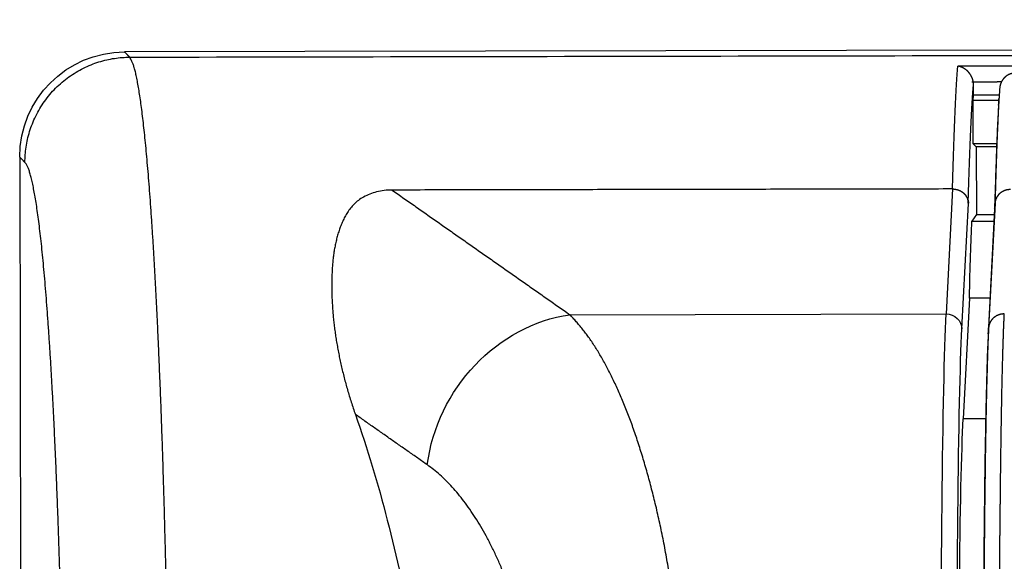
# Model space of a CAD drawing. Header units: millimetres. Extents: x 40090 to 187415, y -53271 to 40260.
# Tile 364 of 406: x 138676 to 138695, y 23313 to 23324. Entities that reach past the tile are written whole.
import ezdxf

# ---------------------------------------------------------------- set-up
doc = ezdxf.new("R2010")
doc.units = ezdxf.units.MM
doc.layers.add('AVM_projektor', color=6, linetype='Continuous')

# ---------------------------------------------------------------- blocks, each defined once
blk = doc.blocks.new('PT-FW430-bottom')
for p, q in [((-213.003, 322.967), (-174.378, 322.967)), ((-215, 3.285), (-215, 320.97)), ((-209.986, 312.503), (-209.986, 305.345)), ((-212.363, 305.218), (-209.986, 305.345)), ((-209.701, 305.045), (-212.089, 304.918)), ((-210.288, 304.902), (-207.993, 305.024)), ((-207.993, 304.596), (-207.993, 305.024)), ((-211.879, 304.765), (-211.75, 304.85)), ((-211.75, 304.85), (-211.75, 304.43)), ((-210.288, 304.508), (-210.288, 304.902)), ((-214.147, 304.816), (-214.351, 304.816)), ((-214.046, 304.825), (-214.147, 304.816)), ((-214.147, 304.326), (-214.147, 304.816)), ((-214.046, 304.329), (-214.046, 304.825)), ((-213.221, 304.825), (-214.046, 304.825)), ((-213.221, 304.371), (-213.221, 304.825)), ((-213.163, 304.765), (-213.221, 304.825)), ((-213.163, 304.375), (-213.163, 304.765)), ((-213.163, 304.765), (-211.879, 304.765)), ((-211.879, 304.765), (-211.879, 304.423)), ((-212.094, 304.41), (-209.719, 304.537)), ((-211.986, 304.418), (-209.606, 304.544))]:
    blk.add_line(p, q)
blk.add_arc((-213, 320.967), 2, 90.0785, 179.9215)
for centre, major_axis, ratio, start_param, end_param in [((-197.919, 322.94), (-17.003, 0), 0.466301, 0.929092, 1.21073), ((-207.135, 312.503), (-2.454, -1.726), 0.868752, 4.163965, 5.60269), ((-200.484, 305.292), (-10, 0), 0.016931, 4.712358, 5.966351), ((-197.92, 305.064), (-17.003, 0), 0.017147, 5.727452, 6.120535), ((-209.701, 305.345), (-0.016, 0.3), 0.950082, 1.520143, 3.085501), ((-200.484, 304.992), (-9.7, 0), 0.017455, 4.712357, 5.966351), ((-199.444, 304.975), (-9, 0), 0.017455, 4.712391, 5.965301), ((-197.92, 304.764), (-16.703, 0), 0.017455, 5.725306, 6.102625), ((-197.924, 304.763), (-14.7, 0), 0.017455, 5.711679, 5.936602)]:
    blk.add_ellipse(centre, major_axis=major_axis, ratio=ratio, start_param=start_param, end_param=end_param)
for points, start_tangent, end_tangent in [([(-212.902, 322.868), (-213.191, 322.846), (-213.488, 322.778), (-213.782, 322.661), (-214.061, 322.494), (-214.313, 322.281), (-214.526, 322.029), (-214.693, 321.75), (-214.81, 321.456), (-214.878, 321.159), (-214.9, 320.87)], (-0.999994, -0.003544), (-0.003544, -0.999994)), ([(-212.902, 322.868), (-212.909, 322.874), (-212.916, 322.881), (-212.922, 322.887), (-212.929, 322.894), (-212.936, 322.901), (-212.942, 322.907), (-212.949, 322.914), (-212.956, 322.92), (-212.963, 322.927), (-212.969, 322.934), (-212.976, 322.94), (-212.983, 322.947), (-212.989, 322.954), (-212.996, 322.96), (-213.003, 322.967)], (-0.711805, 0.702377), (-0.711808, 0.702374)), ([(-197.923, 322.122), (-198.379, 322.122), (-198.835, 322.124), (-199.289, 322.125), (-199.743, 322.128), (-200.194, 322.131), (-200.644, 322.135), (-201.091, 322.14), (-201.535, 322.145), (-201.976, 322.151), (-202.413, 322.158), (-202.846, 322.166), (-203.274, 322.174), (-203.697, 322.183), (-204.115, 322.192), (-204.528, 322.202), (-204.934, 322.213), (-205.334, 322.225), (-205.726, 322.237), (-206.112, 322.25), (-206.49, 322.263), (-206.86, 322.277), (-207.222, 322.291), (-207.575, 322.307), (-207.919, 322.322), (-208.254, 322.338), (-208.58, 322.355), (-208.896, 322.372), (-209.201, 322.39), (-209.496, 322.408), (-209.781, 322.427), (-210.054, 322.446), (-210.316, 322.465), (-210.567, 322.485), (-210.806, 322.506), (-211.034, 322.526), (-211.249, 322.547), (-211.452, 322.569), (-211.642, 322.591), (-211.82, 322.612), (-211.985, 322.635), (-212.137, 322.657), (-212.276, 322.68), (-212.401, 322.703), (-212.514, 322.726), (-212.612, 322.749), (-212.698, 322.773), (-212.769, 322.796), (-212.827, 322.82), (-212.872, 322.844), (-212.902, 322.868)], (-1, 0.000014), (-0.741379, 0.671086)), ([(-215, 320.97), (-214.993, 320.963), (-214.987, 320.956), (-214.98, 320.95), (-214.974, 320.943), (-214.967, 320.936), (-214.96, 320.93), (-214.954, 320.923), (-214.947, 320.917), (-214.941, 320.91), (-214.934, 320.903), (-214.927, 320.897), (-214.921, 320.89), (-214.914, 320.884), (-214.907, 320.877), (-214.901, 320.87)], (0.706933, -0.70728), (0.706933, -0.70728)), ([(-197.924, 320.125), (-198.393, 320.126), (-198.861, 320.127), (-199.329, 320.128), (-199.796, 320.13), (-200.261, 320.132), (-200.725, 320.135), (-201.186, 320.139), (-201.645, 320.144), (-202.101, 320.149), (-202.554, 320.155), (-203.003, 320.161), (-203.449, 320.168), (-203.89, 320.175), (-204.327, 320.183), (-204.759, 320.191), (-205.186, 320.2), (-205.607, 320.21), (-206.023, 320.22), (-206.432, 320.23), (-206.835, 320.242), (-207.231, 320.253), (-207.62, 320.265), (-208.002, 320.278), (-208.375, 320.291), (-208.741, 320.305), (-209.099, 320.319), (-209.449, 320.333), (-209.789, 320.348), (-210.121, 320.364), (-210.444, 320.379), (-210.758, 320.396), (-211.061, 320.412), (-211.355, 320.429), (-211.639, 320.447), (-211.912, 320.465), (-212.175, 320.483), (-212.427, 320.501), (-212.667, 320.52), (-212.896, 320.539), (-213.114, 320.558), (-213.319, 320.578), (-213.512, 320.598), (-213.693, 320.618), (-213.862, 320.638), (-214.018, 320.658), (-214.163, 320.679), (-214.295, 320.7), (-214.416, 320.721), (-214.524, 320.742), (-214.62, 320.763), (-214.7, 320.784), (-214.765, 320.806), (-214.817, 320.827), (-214.86, 320.849), (-214.9, 320.87)], (-0.999999, 0.001593), (-0.864833, 0.50206)), ([(-214.9, 320.87), (-214.9, 299.696), (-214.9, 278.521), (-214.899, 257.347), (-214.899, 236.172), (-214.899, 214.997), (-214.899, 193.823), (-214.899, 172.648), (-214.899, 151.474), (-214.899, 130.299), (-214.899, 109.125), (-214.899, 87.95), (-214.899, 66.775), (-214.899, 45.601), (-214.899, 24.426), (-214.899, 3.252)], (0.000001, -1), (0.000001, -1)), ([(-212.363, 315.882), (-212.354, 316.034), (-212.327, 316.177), (-212.285, 316.307), (-212.231, 316.424), (-212.167, 316.524), (-212.095, 316.606), (-212.018, 316.675), (-211.939, 316.733), (-211.856, 316.782), (-211.771, 316.824), (-211.684, 316.861), (-211.596, 316.893), (-211.506, 316.921), (-211.414, 316.945), (-211.322, 316.966), (-211.228, 316.984), (-211.134, 316.999), (-211.038, 317.01), (-210.94, 317.019), (-210.842, 317.026), (-210.743, 317.031), (-210.643, 317.034), (-210.542, 317.035), (-210.44, 317.034), (-210.337, 317.031), (-210.232, 317.027), (-210.127, 317.02), (-210.021, 317.012), (-209.914, 317.003), (-209.806, 316.991), (-209.697, 316.977), (-209.587, 316.962), (-209.476, 316.945), (-209.365, 316.925), (-209.253, 316.904), (-209.14, 316.881), (-209.026, 316.857), (-208.912, 316.83), (-208.797, 316.801), (-208.682, 316.771), (-208.566, 316.738), (-208.449, 316.704), (-208.332, 316.668), (-208.215, 316.629), (-208.097, 316.589)], (-0.001309, 0.999999), (0.944288, -0.329122)), ([(-207.135, 315.222), (-207.199, 315.313), (-207.264, 315.404), (-207.328, 315.495), (-207.392, 315.586), (-207.456, 315.677), (-207.52, 315.769), (-207.584, 315.86), (-207.648, 315.951), (-207.712, 316.042), (-207.776, 316.133), (-207.84, 316.224), (-207.905, 316.316), (-207.969, 316.407), (-208.033, 316.498), (-208.097, 316.589)], (-0.575184, 0.818024), (-0.575184, 0.818024)), ([(-212.363, 315.882), (-212.204, 315.657), (-212.046, 315.431), (-211.887, 315.206), (-211.729, 314.981), (-211.57, 314.756), (-211.412, 314.53), (-211.253, 314.305), (-211.095, 314.08), (-210.937, 313.854), (-210.778, 313.629), (-210.62, 313.404), (-210.461, 313.179), (-210.303, 312.953), (-210.144, 312.728), (-209.986, 312.503)], (0.575244, -0.817982), (0.575244, -0.817982)), ([(-212.363, 305.218), (-212.363, 305.929), (-212.363, 306.64), (-212.363, 307.351), (-212.363, 308.062), (-212.363, 308.773), (-212.363, 309.484), (-212.363, 310.195), (-212.363, 310.906), (-212.363, 311.617), (-212.363, 312.328), (-212.363, 313.038), (-212.363, 313.749), (-212.363, 314.46), (-212.363, 315.171), (-212.363, 315.882)], (0.00002, 1), (0.00002, 1)), ([(-204.755, 313.652), (-204.977, 313.736), (-205.192, 313.823), (-205.398, 313.914), (-205.594, 314.009), (-205.782, 314.106), (-205.961, 314.207), (-206.13, 314.311), (-206.29, 314.417), (-206.441, 314.526), (-206.582, 314.637), (-206.713, 314.75), (-206.834, 314.866), (-206.945, 314.983), (-207.045, 315.102), (-207.135, 315.222)], (-0.941363, 0.337395), (-0.576962, 0.816771)), ([(-204.93, 310.596), (-205.108, 310.627), (-205.286, 310.659), (-205.462, 310.691), (-205.636, 310.723), (-205.809, 310.757), (-205.978, 310.792), (-206.145, 310.829), (-206.309, 310.866), (-206.47, 310.905), (-206.629, 310.945), (-206.786, 310.985), (-206.939, 311.027), (-207.091, 311.07), (-207.239, 311.113), (-207.385, 311.158), (-207.528, 311.203), (-207.668, 311.249), (-207.805, 311.296), (-207.939, 311.344), (-208.069, 311.393), (-208.197, 311.442), (-208.321, 311.493), (-208.443, 311.544), (-208.56, 311.595), (-208.675, 311.648), (-208.787, 311.701), (-208.895, 311.755), (-209, 311.809), (-209.101, 311.864), (-209.2, 311.92), (-209.295, 311.976), (-209.386, 312.033), (-209.474, 312.09), (-209.557, 312.148), (-209.637, 312.206), (-209.712, 312.265), (-209.783, 312.324), (-209.852, 312.383), (-209.92, 312.443), (-209.986, 312.503)], (-0.985311, 0.170767), (-0.740885, 0.671632)), ([(-212.363, 305.217), (-212.363, 305.217), (-212.363, 305.217), (-212.363, 305.218), (-212.363, 305.218), (-212.363, 305.218), (-212.363, 305.218), (-212.363, 305.218), (-212.363, 305.218), (-212.363, 305.218), (-212.363, 305.218), (-212.363, 305.218), (-212.363, 305.218), (-212.363, 305.218), (-212.363, 305.218), (-212.363, 305.218)], (-0.00842, 0.999965), (0.00002, 1)), ([(-212.363, 305.217), (-212.363, 305.211), (-212.363, 305.206), (-212.363, 305.2), (-212.362, 305.194), (-212.362, 305.188), (-212.361, 305.182), (-212.36, 305.176), (-212.36, 305.171), (-212.359, 305.165), (-212.358, 305.159), (-212.356, 305.153), (-212.355, 305.148), (-212.354, 305.142), (-212.352, 305.136), (-212.351, 305.131), (-212.349, 305.125), (-212.347, 305.119), (-212.346, 305.114), (-212.344, 305.108), (-212.342, 305.103), (-212.339, 305.098), (-212.337, 305.092), (-212.335, 305.087), (-212.332, 305.082), (-212.33, 305.076), (-212.327, 305.071), (-212.325, 305.066), (-212.322, 305.061), (-212.319, 305.056), (-212.316, 305.051), (-212.313, 305.046), (-212.31, 305.042), (-212.307, 305.037), (-212.303, 305.032), (-212.3, 305.028), (-212.297, 305.023), (-212.293, 305.019), (-212.289, 305.015), (-212.286, 305.01), (-212.282, 305.006), (-212.279, 305.002), (-212.275, 304.998), (-212.271, 304.994), (-212.268, 304.99), (-212.265, 304.987), (-212.261, 304.983), (-212.258, 304.98), (-212.255, 304.977), (-212.252, 304.974), (-212.249, 304.971), (-212.247, 304.968), (-212.24, 304.966), (-212.232, 304.963), (-212.225, 304.96), (-212.22, 304.958), (-212.215, 304.955), (-212.21, 304.953), (-212.207, 304.951), (-212.203, 304.948), (-212.199, 304.946), (-212.195, 304.943), (-212.191, 304.941), (-212.186, 304.939), (-212.18, 304.936), (-212.173, 304.934), (-212.164, 304.931), (-212.154, 304.928), (-212.141, 304.925), (-212.133, 304.923), (-212.143, 304.924), (-212.147, 304.924), (-212.146, 304.923), (-212.142, 304.922), (-212.137, 304.921), (-212.132, 304.92), (-212.129, 304.92), (-212.13, 304.919), (-212.136, 304.919), (-212.117, 304.918), (-212.09, 304.918)], (0.008477, -0.999964), (0.999764, -0.021715)), ([(-214.402, 304.82), (-214.409, 304.821), (-214.416, 304.823), (-214.423, 304.824), (-214.429, 304.826), (-214.436, 304.828), (-214.442, 304.83), (-214.449, 304.832), (-214.456, 304.834), (-214.462, 304.836), (-214.468, 304.838), (-214.475, 304.841), (-214.481, 304.844), (-214.487, 304.846), (-214.493, 304.849), (-214.499, 304.852), (-214.505, 304.855), (-214.511, 304.858), (-214.517, 304.861), (-214.522, 304.865), (-214.528, 304.868), (-214.533, 304.871), (-214.539, 304.875), (-214.544, 304.878), (-214.549, 304.882), (-214.555, 304.886), (-214.56, 304.889), (-214.565, 304.893), (-214.569, 304.897), (-214.574, 304.901), (-214.579, 304.905), (-214.583, 304.909), (-214.588, 304.913), (-214.592, 304.917), (-214.596, 304.921), (-214.601, 304.925), (-214.605, 304.93), (-214.609, 304.934), (-214.613, 304.938), (-214.616, 304.942), (-214.62, 304.947), (-214.624, 304.951), (-214.627, 304.956), (-214.631, 304.96), (-214.634, 304.965), (-214.637, 304.969), (-214.641, 304.974), (-214.644, 304.978), (-214.647, 304.983), (-214.65, 304.987), (-214.653, 304.992), (-214.655, 304.996), (-214.658, 305.001), (-214.661, 305.005), (-214.663, 305.01), (-214.666, 305.015), (-214.668, 305.019), (-214.67, 305.024), (-214.672, 305.029), (-214.675, 305.033), (-214.677, 305.038), (-214.679, 305.043), (-214.681, 305.048), (-214.683, 305.053), (-214.684, 305.058), (-214.686, 305.062), (-214.687, 305.066), (-214.689, 305.071), (-214.69, 305.075), (-214.691, 305.08), (-214.693, 305.086), (-214.694, 305.091), (-214.695, 305.096), (-214.696, 305.102), (-214.697, 305.108), (-214.698, 305.114)], (-0.986283, 0.165062), (-0.161552, 0.986864)), ([(-214.697, 3.219), (-214.697, 7.244), (-214.697, 11.27), (-214.697, 15.295), (-214.697, 19.32), (-214.697, 23.345), (-214.697, 27.37), (-214.697, 31.396), (-214.697, 35.421), (-214.697, 39.446), (-214.697, 43.471), (-214.697, 47.497), (-214.697, 51.522), (-214.697, 55.547), (-214.697, 59.572), (-214.697, 63.597), (-214.697, 67.623), (-214.697, 71.648), (-214.697, 75.673), (-214.697, 79.698), (-214.697, 83.724), (-214.697, 87.749), (-214.697, 91.774), (-214.697, 95.799), (-214.697, 99.824), (-214.697, 103.85), (-214.697, 107.875), (-214.697, 111.9), (-214.697, 115.925), (-214.697, 119.951), (-214.697, 123.976), (-214.697, 128.001), (-214.697, 132.026), (-214.697, 136.051), (-214.697, 140.077), (-214.697, 144.102), (-214.697, 148.127), (-214.697, 152.152), (-214.697, 156.178), (-214.697, 160.203), (-214.697, 164.228), (-214.697, 168.253), (-214.697, 172.278), (-214.697, 176.304), (-214.697, 180.329), (-214.698, 184.354), (-214.698, 188.379), (-214.698, 192.405), (-214.698, 196.43), (-214.698, 200.455), (-214.698, 204.48), (-214.698, 208.505), (-214.698, 212.531), (-214.698, 216.556), (-214.698, 220.581), (-214.698, 224.606), (-214.698, 228.632), (-214.698, 232.657), (-214.698, 236.682), (-214.698, 240.707), (-214.698, 244.732), (-214.698, 248.758), (-214.698, 252.783), (-214.698, 256.808), (-214.698, 260.833), (-214.698, 264.859), (-214.698, 268.884), (-214.698, 272.909), (-214.698, 276.934), (-214.698, 280.959), (-214.698, 284.985), (-214.698, 289.01), (-214.698, 293.035), (-214.698, 297.06), (-214.698, 301.086), (-214.698, 305.111)], (-0.000004, 1), (-0.000004, 1)), ([(-214.402, 304.846), (-214.402, 304.779), (-214.402, 304.763), (-214.402, 304.747), (-214.402, 304.731), (-214.402, 304.715), (-214.402, 304.698), (-214.402, 304.682), (-214.402, 304.665), (-214.402, 304.649), (-214.402, 304.632), (-214.402, 304.615), (-214.402, 304.598), (-214.402, 304.581), (-214.402, 304.563), (-214.402, 304.546), (-214.402, 304.528), (-214.402, 304.511), (-214.402, 304.493), (-214.402, 304.476), (-214.402, 304.458), (-214.402, 304.44), (-214.402, 304.422), (-214.402, 304.404), (-214.402, 304.386), (-214.402, 304.368), (-214.402, 304.35), (-214.402, 304.332), (-214.402, 304.314), (-214.402, 304.296), (-214.402, 304.278)], (0.000004, -1), (0.000004, -1)), ([(-214.351, 304.816), (-214.361, 304.817), (-214.371, 304.818), (-214.382, 304.818), (-214.392, 304.819), (-214.402, 304.82)], (-0.996569, 0.082762), (-0.996569, 0.082762)), ([(-209.719, 304.537), (-209.69, 304.538), (-209.66, 304.54), (-209.63, 304.541), (-209.599, 304.543), (-209.567, 304.544), (-209.535, 304.546), (-209.502, 304.547), (-209.468, 304.549), (-209.433, 304.55), (-209.398, 304.552), (-209.361, 304.553), (-209.324, 304.554), (-209.287, 304.556), (-209.248, 304.557), (-209.209, 304.559), (-209.169, 304.56), (-209.129, 304.561), (-209.087, 304.563), (-209.045, 304.564), (-209.002, 304.565), (-208.959, 304.567), (-208.914, 304.568), (-208.869, 304.569), (-208.824, 304.571), (-208.777, 304.572), (-208.73, 304.573), (-208.682, 304.575), (-208.633, 304.576), (-208.584, 304.577), (-208.534, 304.579), (-208.483, 304.58), (-208.431, 304.581), (-208.379, 304.582), (-208.325, 304.584), (-208.272, 304.585), (-208.217, 304.586), (-208.161, 304.587), (-208.105, 304.589), (-208.049, 304.59), (-207.992, 304.591), (-207.934, 304.592), (-207.875, 304.593), (-207.816, 304.595), (-207.757, 304.596), (-207.697, 304.597), (-207.636, 304.598), (-207.575, 304.599), (-207.513, 304.6), (-207.451, 304.601), (-207.388, 304.603), (-207.325, 304.604), (-207.26, 304.605), (-207.196, 304.606), (-207.131, 304.607), (-207.065, 304.608), (-206.999, 304.609), (-206.932, 304.61), (-206.864, 304.611), (-206.796, 304.612), (-206.728, 304.613), (-206.659, 304.614), (-206.589, 304.615), (-206.519, 304.616), (-206.448, 304.617), (-206.377, 304.618), (-206.305, 304.619), (-206.232, 304.62), (-206.159, 304.621), (-206.085, 304.622), (-206.011, 304.623), (-205.936, 304.623), (-205.861, 304.624), (-205.785, 304.625), (-205.709, 304.626), (-205.632, 304.627), (-205.554, 304.628), (-205.476, 304.628), (-205.398, 304.629), (-205.32, 304.63), (-205.24, 304.631), (-205.161, 304.632), (-205.081, 304.632), (-205.001, 304.633), (-204.92, 304.634), (-204.839, 304.634), (-204.758, 304.635), (-204.677, 304.636), (-204.595, 304.636), (-204.513, 304.637), (-204.431, 304.638), (-204.348, 304.638), (-204.266, 304.639), (-204.183, 304.64), (-204.099, 304.64), (-204.016, 304.641), (-203.932, 304.641), (-203.848, 304.642), (-203.764, 304.642), (-203.679, 304.643), (-203.594, 304.643), (-203.509, 304.644), (-203.424, 304.644), (-203.338, 304.645), (-203.252, 304.645), (-203.166, 304.646), (-203.079, 304.646), (-202.993, 304.647), (-202.906, 304.647), (-202.818, 304.647), (-202.731, 304.648), (-202.643, 304.648), (-202.555, 304.648), (-202.467, 304.649), (-202.378, 304.649), (-202.289, 304.649), (-202.2, 304.65), (-202.111, 304.65), (-202.021, 304.65), (-201.931, 304.65), (-201.841, 304.651), (-201.751, 304.651), (-201.661, 304.651), (-201.571, 304.651), (-201.481, 304.651), (-201.39, 304.652), (-201.3, 304.652), (-201.21, 304.652), (-201.119, 304.652), (-201.028, 304.652), (-200.938, 304.652), (-200.847, 304.652), (-200.756, 304.652), (-200.665, 304.652), (-200.574, 304.652), (-200.483, 304.652)], (0.998598, 0.052934), (1, -0.000168)), ([(-209.606, 304.544), (-209.446, 304.552), (-209.263, 304.56), (-209.058, 304.568), (-208.831, 304.575), (-208.582, 304.582), (-208.31, 304.589), (-208.018, 304.596), (-207.709, 304.602), (-207.384, 304.609), (-207.042, 304.615), (-206.685, 304.62), (-206.31, 304.625), (-205.92, 304.63), (-205.517, 304.635), (-205.103, 304.639), (-204.676, 304.643), (-204.238, 304.646), (-203.787, 304.649), (-203.326, 304.652), (-202.858, 304.655), (-202.389, 304.656), (-201.916, 304.658), (-201.441, 304.659), (-200.964, 304.66), (-200.483, 304.66)], (0.99862, 0.05251), (1, -0.000038)), ([(-209.986, 304.238), (-209.986, 304.248), (-209.985, 304.258), (-209.984, 304.268), (-209.983, 304.278), (-209.982, 304.288), (-209.98, 304.297), (-209.978, 304.307), (-209.976, 304.317), (-209.973, 304.327), (-209.97, 304.336), (-209.967, 304.346), (-209.963, 304.355), (-209.959, 304.364), (-209.955, 304.373), (-209.951, 304.382), (-209.946, 304.391), (-209.941, 304.399), (-209.936, 304.408), (-209.93, 304.416), (-209.925, 304.424), (-209.918, 304.432), (-209.912, 304.439), (-209.906, 304.447), (-209.899, 304.454), (-209.892, 304.461), (-209.885, 304.467), (-209.877, 304.473), (-209.87, 304.48), (-209.862, 304.485), (-209.854, 304.491), (-209.846, 304.496), (-209.837, 304.501), (-209.829, 304.506), (-209.82, 304.51), (-209.811, 304.514), (-209.803, 304.518), (-209.794, 304.521), (-209.785, 304.524), (-209.775, 304.527), (-209.766, 304.53), (-209.757, 304.532), (-209.747, 304.534), (-209.738, 304.535), (-209.728, 304.536), (-209.719, 304.537)], (-0.00189, 0.999998), (0.997842, 0.065657)), ([(-209.606, 304.544), (-209.628, 304.543), (-209.651, 304.541), (-209.674, 304.54), (-209.696, 304.538), (-209.719, 304.537)], (-0.997845, -0.065621), (-0.997845, -0.065621)), ([(-214.565, 304.016), (-214.565, 304.022), (-214.565, 304.029), (-214.565, 304.035), (-214.564, 304.041), (-214.564, 304.047), (-214.563, 304.053), (-214.562, 304.059), (-214.561, 304.065), (-214.56, 304.071), (-214.559, 304.077), (-214.557, 304.083), (-214.556, 304.089), (-214.554, 304.095), (-214.553, 304.101), (-214.551, 304.106), (-214.549, 304.112), (-214.547, 304.118), (-214.545, 304.124), (-214.543, 304.129), (-214.54, 304.135), (-214.538, 304.141), (-214.535, 304.146), (-214.532, 304.151), (-214.529, 304.157), (-214.527, 304.162), (-214.523, 304.167), (-214.52, 304.173), (-214.517, 304.178), (-214.514, 304.183), (-214.51, 304.188), (-214.507, 304.193), (-214.503, 304.198), (-214.499, 304.202), (-214.495, 304.207), (-214.491, 304.212), (-214.487, 304.216), (-214.483, 304.221), (-214.479, 304.225), (-214.474, 304.23), (-214.47, 304.234), (-214.466, 304.238), (-214.461, 304.242), (-214.456, 304.246), (-214.452, 304.25), (-214.447, 304.253), (-214.442, 304.257), (-214.437, 304.261), (-214.432, 304.264), (-214.427, 304.268), (-214.422, 304.271), (-214.417, 304.274), (-214.411, 304.277), (-214.406, 304.28), (-214.4, 304.283), (-214.395, 304.286), (-214.39, 304.288), (-214.384, 304.291), (-214.378, 304.293), (-214.373, 304.295), (-214.367, 304.298), (-214.361, 304.3), (-214.356, 304.302), (-214.35, 304.304), (-214.344, 304.305), (-214.338, 304.307), (-214.332, 304.308), (-214.326, 304.31), (-214.32, 304.311), (-214.314, 304.312), (-214.308, 304.313), (-214.302, 304.314), (-214.296, 304.315), (-214.29, 304.316), (-214.284, 304.316), (-214.278, 304.317)], (-0.000031, 1), (0.997915, 0.064546)), ([(-214.277, 304.317), (-214.254, 304.319), (-214.231, 304.32), (-214.206, 304.322), (-214.181, 304.324), (-214.155, 304.326), (-214.129, 304.328), (-214.102, 304.33), (-214.074, 304.331), (-214.045, 304.333), (-214.016, 304.335), (-213.986, 304.337), (-213.956, 304.339), (-213.925, 304.34), (-213.893, 304.342), (-213.861, 304.344), (-213.827, 304.346), (-213.794, 304.348), (-213.759, 304.349), (-213.724, 304.351), (-213.688, 304.353), (-213.651, 304.355), (-213.614, 304.356), (-213.576, 304.358), (-213.538, 304.36), (-213.499, 304.362)], (0.99674, 0.080676), (0.999022, 0.044223)), ([(-213.957, 304.339), (-213.982, 304.337), (-214.007, 304.336), (-214.031, 304.334), (-214.056, 304.333), (-214.08, 304.331)], (-0.997913, -0.064571), (-0.997913, -0.064571)), ([(-213.911, 304.342), (-213.776, 304.35), (-213.628, 304.358), (-213.467, 304.366), (-213.294, 304.373), (-213.108, 304.381), (-212.909, 304.388), (-212.697, 304.396), (-212.473, 304.403), (-212.236, 304.411), (-211.986, 304.418)], (0.998095, 0.0617), (0.999617, 0.027665)), ([(-213.499, 304.362), (-213.471, 304.363), (-213.444, 304.364), (-213.416, 304.365), (-213.388, 304.366), (-213.36, 304.368), (-213.331, 304.369), (-213.302, 304.37), (-213.273, 304.371), (-213.243, 304.372), (-213.213, 304.374), (-213.183, 304.375), (-213.152, 304.376), (-213.121, 304.377), (-213.09, 304.378), (-213.059, 304.379), (-213.027, 304.381), (-212.995, 304.382), (-212.963, 304.383), (-212.93, 304.384), (-212.897, 304.385), (-212.864, 304.386), (-212.831, 304.388), (-212.797, 304.389), (-212.763, 304.39), (-212.728, 304.391), (-212.694, 304.392), (-212.659, 304.393), (-212.624, 304.394), (-212.588, 304.395), (-212.552, 304.397), (-212.516, 304.398), (-212.48, 304.399), (-212.443, 304.4), (-212.406, 304.401), (-212.369, 304.402)], (0.999021, 0.044231), (0.999559, 0.02968)), ([(-212.369, 304.402), (-212.351, 304.403), (-212.333, 304.403), (-212.315, 304.404), (-212.297, 304.404), (-212.279, 304.405), (-212.261, 304.405), (-212.242, 304.406), (-212.224, 304.406), (-212.206, 304.407), (-212.187, 304.407), (-212.169, 304.408), (-212.15, 304.408), (-212.132, 304.409), (-212.113, 304.41), (-212.094, 304.41)], (0.999559, 0.029682), (0.999619, 0.027592)), ([(-212.35, 304.116), (-212.349, 304.131), (-212.348, 304.146), (-212.346, 304.161), (-212.345, 304.172), (-212.344, 304.175), (-212.344, 304.178), (-212.344, 304.181), (-212.343, 304.183), (-212.343, 304.186), (-212.342, 304.189), (-212.341, 304.192), (-212.341, 304.194), (-212.34, 304.197), (-212.339, 304.2), (-212.339, 304.203), (-212.338, 304.205), (-212.337, 304.208), (-212.336, 304.211), (-212.335, 304.214), (-212.334, 304.216), (-212.333, 304.219), (-212.332, 304.222), (-212.331, 304.224), (-212.329, 304.23), (-212.327, 304.235), (-212.325, 304.24), (-212.323, 304.245), (-212.32, 304.25), (-212.318, 304.255), (-212.316, 304.26), (-212.313, 304.265), (-212.311, 304.269), (-212.308, 304.274), (-212.305, 304.279), (-212.303, 304.283), (-212.3, 304.287), (-212.297, 304.292), (-212.294, 304.296), (-212.291, 304.3), (-212.288, 304.304), (-212.285, 304.308), (-212.282, 304.312), (-212.279, 304.316), (-212.276, 304.319), (-212.272, 304.323), (-212.269, 304.327), (-212.265, 304.33), (-212.262, 304.334), (-212.258, 304.337), (-212.254, 304.341), (-212.251, 304.344), (-212.247, 304.347), (-212.243, 304.35), (-212.239, 304.353), (-212.236, 304.355), (-212.232, 304.358), (-212.228, 304.36), (-212.225, 304.362), (-212.221, 304.364), (-212.218, 304.365), (-212.215, 304.367), (-212.212, 304.369), (-212.209, 304.373), (-212.205, 304.376), (-212.201, 304.379), (-212.197, 304.381), (-212.192, 304.383), (-212.187, 304.385), (-212.182, 304.386), (-212.178, 304.388), (-212.174, 304.389), (-212.17, 304.391), (-212.168, 304.392), (-212.166, 304.394), (-212.166, 304.396), (-212.167, 304.399), (-212.169, 304.402), (-212.153, 304.403), (-212.143, 304.404), (-212.137, 304.404), (-212.135, 304.405), (-212.134, 304.406), (-212.131, 304.407), (-212.126, 304.408), (-212.115, 304.409)], (0.069847, 0.997558), (0.999525, 0.030833)), ([(-211.986, 304.418), (-212.008, 304.416), (-212.029, 304.415), (-212.051, 304.413), (-212.072, 304.412), (-212.094, 304.41)], (-0.99781, -0.066138), (-0.99781, -0.066138)), ([(-200.483, 304.353), (-200.571, 304.353), (-200.658, 304.353), (-200.745, 304.353), (-200.832, 304.353), (-200.919, 304.353), (-201.006, 304.353), (-201.092, 304.353), (-201.179, 304.353), (-201.266, 304.352), (-201.352, 304.352), (-201.439, 304.352), (-201.525, 304.352), (-201.612, 304.352), (-201.698, 304.352), (-201.785, 304.352), (-201.871, 304.351), (-201.957, 304.351), (-202.043, 304.351), (-202.129, 304.351), (-202.215, 304.35), (-202.3, 304.35), (-202.386, 304.35), (-202.471, 304.35), (-202.556, 304.349), (-202.64, 304.349), (-202.724, 304.349), (-202.808, 304.348), (-202.892, 304.348), (-202.976, 304.348), (-203.059, 304.347), (-203.142, 304.347), (-203.225, 304.346), (-203.308, 304.346), (-203.39, 304.346), (-203.472, 304.345), (-203.554, 304.345), (-203.636, 304.344), (-203.717, 304.344), (-203.798, 304.343), (-203.879, 304.343), (-203.96, 304.342), (-204.041, 304.342), (-204.121, 304.341), (-204.201, 304.341), (-204.281, 304.34), (-204.36, 304.34), (-204.44, 304.339), (-204.519, 304.339), (-204.598, 304.338), (-204.676, 304.337), (-204.755, 304.337), (-204.833, 304.336), (-204.911, 304.335), (-204.988, 304.335), (-205.066, 304.334), (-205.143, 304.334), (-205.22, 304.333), (-205.296, 304.332), (-205.373, 304.331), (-205.448, 304.331), (-205.524, 304.33), (-205.599, 304.329), (-205.673, 304.329), (-205.748, 304.328), (-205.822, 304.327), (-205.895, 304.326), (-205.968, 304.325), (-206.041, 304.325), (-206.113, 304.324), (-206.184, 304.323), (-206.256, 304.322), (-206.326, 304.321), (-206.396, 304.32), (-206.466, 304.32), (-206.535, 304.319), (-206.603, 304.318), (-206.671, 304.317), (-206.739, 304.316), (-206.806, 304.315), (-206.872, 304.314), (-206.938, 304.313), (-207.003, 304.312), (-207.068, 304.311), (-207.133, 304.31), (-207.197, 304.309), (-207.26, 304.308), (-207.323, 304.307), (-207.386, 304.307), (-207.448, 304.305), (-207.509, 304.304), (-207.57, 304.303), (-207.63, 304.302), (-207.69, 304.301), (-207.75, 304.3), (-207.809, 304.299), (-207.867, 304.298), (-207.925, 304.297), (-207.982, 304.296), (-208.039, 304.295), (-208.096, 304.294), (-208.152, 304.293), (-208.207, 304.292), (-208.262, 304.29), (-208.316, 304.289), (-208.37, 304.288), (-208.423, 304.287), (-208.476, 304.286), (-208.528, 304.285), (-208.579, 304.284), (-208.63, 304.282), (-208.68, 304.281), (-208.729, 304.28), (-208.778, 304.279), (-208.825, 304.278), (-208.873, 304.276), (-208.919, 304.275), (-208.965, 304.274), (-209.011, 304.273), (-209.055, 304.272), (-209.099, 304.27), (-209.143, 304.269), (-209.185, 304.268), (-209.227, 304.267), (-209.269, 304.265), (-209.309, 304.264), (-209.349, 304.263), (-209.389, 304.262), (-209.428, 304.26), (-209.466, 304.259), (-209.503, 304.258), (-209.54, 304.256), (-209.576, 304.255), (-209.612, 304.254), (-209.647, 304.252), (-209.681, 304.251), (-209.714, 304.25), (-209.747, 304.248), (-209.779, 304.247), (-209.811, 304.246), (-209.842, 304.244), (-209.872, 304.243), (-209.901, 304.242), (-209.93, 304.24), (-209.958, 304.239), (-209.986, 304.238)], (-1, 0.000163), (-0.99868, -0.051358))]:
    blk.add_spline(points, degree=3, dxfattribs=dict(start_tangent=start_tangent, end_tangent=end_tangent))

msp = doc.modelspace()

# ---------------------------------------------------------------- block references
at = {"layer": 'AVM_projektor', "xscale": -1, "rotation": 90.11045350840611}
msp.add_blockref('PT-FW430-bottom', (138999.239, 23108.559), dxfattribs=at)

doc.saveas('drawing.dxf')
